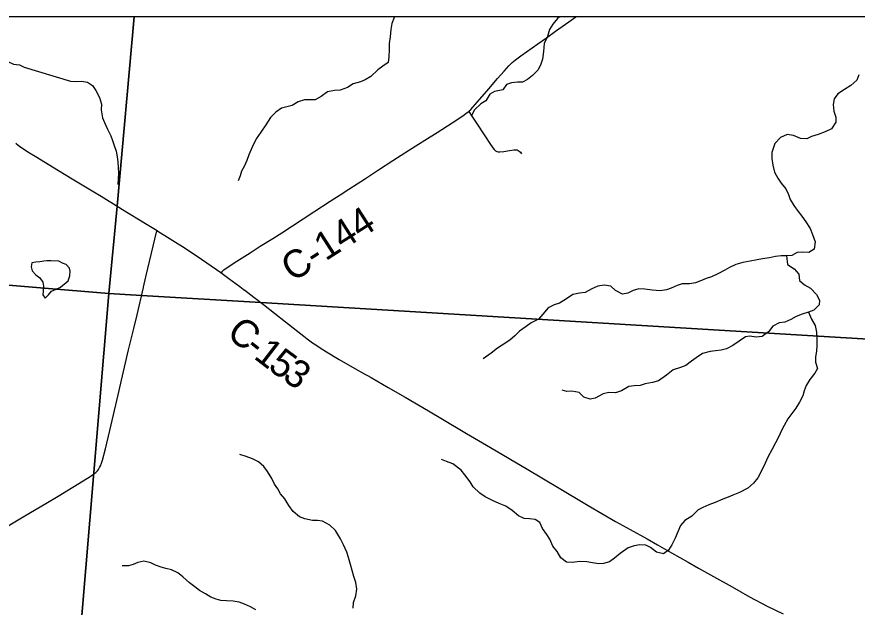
# Model space of a CAD drawing. Extents: x 0 to 1101, y 0 to 440.
# Drawn here: x 847.707 to 849.429, y 380.696 to 381.906 of the extents above; entities that cross this region are included whole.
import ezdxf

# ---------------------------------------------------------------- set-up
doc = ezdxf.new("R2010")
doc.units = 0
for name, color, linetype in [('GM_X_County_Road', 7, 'Continuous'), ('GM_X_County_Road_Text', 7, 'Continuous'), ('GM_X_Minor_Lake', 7, 'Continuous'), ('GM_X_Minor_River', 7, 'Continuous'), ('GM_X_Township_Road', 7, 'Continuous'), ('SH_Cut_Line', 7, 'Continuous')]:
    doc.layers.add(name, color=color, linetype=linetype)

msp = doc.modelspace()

# ---------------------------------------------------------------- linework, layer by layer
at = {"layer": 'GM_X_County_Road'}
for points in [[(847.9476, 381.9059), (842.3157, 381.9059), (843.023, 381.8481), (843.2462, 381.8298), (844.0658, 381.7282), (844.7118, 381.648), (844.7738, 381.6404), (844.8107, 381.6358), (844.8229, 381.6343), (845.008, 381.6114), (845.0655, 381.6042), (845.3492, 381.569), (845.7047, 381.5258), (845.7218, 381.5239), (845.8327, 381.5116), (846.7534, 381.4335), (846.7617, 381.4329), (846.7789, 381.4314), (846.8323, 381.427), (847.896, 381.3391), (847.9127, 381.5179)], [(850.9258, 381.1617), (850.9258, 381.9059), (847.9476, 381.9059), (847.9127, 381.5179), (847.896, 381.3391), (847.9626, 381.3347), (848.2076, 381.3203), (849.5879, 381.237), (849.9584, 381.2161), (849.9699, 381.2155), (850.7928, 381.169), (850.794, 381.1689), (850.8316, 381.167), (850.84, 381.1666), (850.8488, 381.1661)], [(850.9258, 375.8797), (850.9258, 381.1617), (850.8488, 381.1661), (850.84, 381.1666), (850.8316, 381.167), (850.794, 381.1689), (850.7928, 381.169), (849.9699, 381.2155), (849.9584, 381.2161), (849.5879, 381.237), (848.2076, 381.3203), (847.9626, 381.3347), (847.896, 381.3391), (847.8653, 380.9722), (847.7828, 379.9871), (847.6897, 378.8763), (847.6089, 377.9284), (847.5335, 377.0456), (847.5303, 377.0082), (847.4662, 376.2566), (847.7946, 376.221), (849.0627, 376.0925), (849.9034, 375.9956), (850.1463, 375.9688)]]:
    msp.add_lwpolyline(points, close=True, dxfattribs=at)
for points in [[(848.1254, 381.3815), (848.1279, 381.3838), (848.1317, 381.3874), (848.1381, 381.3921), (848.1585, 381.4051), (848.1852, 381.4222), (848.2061, 381.4356), (848.232, 381.4517), (848.2503, 381.4634), (848.3159, 381.506), (848.3495, 381.5282), (848.3699, 381.5413), (848.3876, 381.5527), (848.4215, 381.5746), (848.4486, 381.5921), (848.4778, 381.6111), (848.5118, 381.6329), (848.5307, 381.6448), (848.5433, 381.6528), (848.5684, 381.6688), (848.5993, 381.6885), (848.6149, 381.6987), (848.6242, 381.705), (848.6284, 381.7081), (848.6333, 381.712), (848.6343, 381.7129), (848.6374, 381.7159), (848.6417, 381.7209), (848.6514, 381.7314), (848.6745, 381.7583), (848.6923, 381.7791), (848.7057, 381.7946), (848.7157, 381.8055), (848.7224, 381.8119), (848.7295, 381.8179), (848.7404, 381.826), (848.7753, 381.8507), (848.7925, 381.8629), (848.8111, 381.8764), (848.8384, 381.8959), (848.8526, 381.9059)], [(847.5335, 377.0456), (847.6089, 377.9284), (847.6897, 378.8763), (847.7828, 379.9871), (847.8653, 380.9722), (847.896, 381.3391), (846.8323, 381.427), (846.7789, 381.4314), (846.7617, 381.4329), (846.7534, 381.4335), (845.8327, 381.5116), (845.7218, 381.5239), (845.7047, 381.5258), (845.3492, 381.569), (845.0655, 381.6042), (845.008, 381.6114), (844.8229, 381.6343), (844.8107, 381.6358), (844.7738, 381.6404), (844.7118, 381.648), (844.0658, 381.7282)], [(847.7055, 381.6472), (847.7103, 381.6431), (847.7158, 381.6387), (847.723, 381.6337), (847.7297, 381.6292), (847.7482, 381.6179), (847.7802, 381.5986), (847.8205, 381.574), (847.8619, 381.5489), (847.88, 381.538), (847.9166, 381.5156), (847.92, 381.5136), (847.9208, 381.513)], [(847.9208, 381.513), (847.9744, 381.4804), (847.9946, 381.468), (847.9966, 381.4668), (848.0522, 381.4315), (848.0858, 381.4091), (848.1163, 381.3879), (848.1254, 381.3815), (848.1421, 381.3698), (848.1645, 381.3532), (848.1715, 381.348), (848.1741, 381.3459), (848.1749, 381.3453)], [(847.9668, 381.351), (847.967, 381.352), (847.9719, 381.373), (847.9834, 381.4213), (847.9937, 381.4645), (847.9946, 381.468)], [(847.8692, 380.9721), (847.87, 380.9728), (847.8726, 380.9753), (847.8748, 380.978), (847.877, 380.9819), (847.879, 380.9859), (847.8811, 380.9909), (847.8831, 380.997), (847.889, 381.0205), (847.8978, 381.058), (847.9148, 381.1312), (847.9236, 381.17), (847.9362, 381.2231), (847.947, 381.2671), (847.9537, 381.2949), (847.9668, 381.351)], [(848.1749, 381.3453), (848.1932, 381.3314), (848.2127, 381.3161), (848.2352, 381.2984), (848.2582, 381.2804), (848.2952, 381.2515), (848.3025, 381.246), (848.3081, 381.2418), (848.3134, 381.238), (848.3204, 381.2334), (848.3292, 381.2274), (848.3421, 381.2194), (848.3682, 381.2036), (848.4145, 381.177), (848.4334, 381.1663), (848.4684, 381.1463), (848.5033, 381.1262), (848.5509, 381.0981), (848.5797, 381.0809), (848.6289, 381.0519), (848.6777, 381.0234), (848.7547, 380.9778), (848.815, 380.9419), (848.8781, 380.9046), (848.9064, 380.8879), (848.9343, 380.8717), (848.9641, 380.855), (848.9988, 380.8358), (849.0199, 380.824), (849.0491, 380.8074), (849.083, 380.788), (849.1041, 380.7761), (849.1351, 380.759), (849.1729, 380.7375), (849.2085, 380.7172), (849.2447, 380.6979), (849.2778, 380.682)], [(846.9593, 380.4123), (846.9919, 380.4329), (847.0643, 380.4767), (847.0668, 380.4783), (847.1277, 380.5156), (847.2275, 380.5763), (847.2903, 380.6153), (847.3731, 380.6657), (847.4219, 380.6955), (847.5045, 380.7461), (847.5467, 380.7725), (847.5913, 380.8007), (847.6571, 380.842), (847.6898, 380.8623), (847.7238, 380.8828), (847.7671, 380.9084), (847.7921, 380.9236), (847.8525, 380.9605), (847.8635, 380.9676), (847.867, 380.9703), (847.8692, 380.9721)]]:
    msp.add_lwpolyline(points, dxfattribs=at)
at = {"layer": 'GM_X_Minor_Lake'}
for points in [[(847.8007, 381.4008), (847.7937, 381.4051), (847.7771, 381.406), (847.7687, 381.4057), (847.7627, 381.4051), (847.7547, 381.4036), (847.746, 381.4029), (847.738, 381.4015), (847.7367, 381.3932), (847.7389, 381.3852), (847.7461, 381.3771), (847.7543, 381.3709), (847.7607, 381.3621), (847.7617, 381.3537), (847.7612, 381.3439), (847.7608, 381.3363), (847.7656, 381.3294), (847.7722, 381.3361), (847.7787, 381.3433), (847.7882, 381.3478), (847.7966, 381.3519)], [(847.7966, 381.3519), (847.8124, 381.3646), (847.8159, 381.3748), (847.8164, 381.3846), (847.815, 381.3904), (847.8082, 381.3981), (847.8007, 381.4008)]]:
    msp.add_lwpolyline(points, dxfattribs=at)
at = {"layer": 'GM_X_Minor_River'}
for points in [[(847.4679, 381.9059), (847.4681, 381.8984), (847.4691, 381.887), (847.4768, 381.8725), (847.4873, 381.8625), (847.4982, 381.8566), (847.5137, 381.8537), (847.5243, 381.8536), (847.5364, 381.8508), (847.5507, 381.8441), (847.5635, 381.8382), (847.5749, 381.835), (847.5884, 381.825), (847.6023, 381.8202), (847.6137, 381.8178), (847.6254, 381.8142), (847.6397, 381.8121), (847.65, 381.8142), (847.6652, 381.8197), (847.6747, 381.8196), (847.6887, 381.8141), (847.7003, 381.8086), (847.7128, 381.8073), (847.7226, 381.8026)], [(848.4813, 381.9059), (848.4806, 381.9044), (848.4758, 381.8924), (848.4737, 381.8802), (848.4723, 381.8651), (848.4705, 381.851), (848.47, 381.8389), (848.4697, 381.8237), (848.468, 381.8123), (848.4572, 381.8049), (848.4468, 381.7975), (848.4329, 381.7837), (848.421, 381.7767), (848.4114, 381.7723), (848.3965, 381.7688), (848.385, 381.761), (848.37, 381.7552), (848.3582, 381.7546), (848.3441, 381.7522), (848.3307, 381.7426), (848.3187, 381.7359), (848.3066, 381.7354), (848.2967, 381.7356), (848.2841, 381.7316), (848.2718, 381.7238), (848.2496, 381.7189), (848.2381, 381.7107), (848.2272, 381.6992), (848.2179, 381.6845), (848.2073, 381.6691), (848.198, 381.656), (848.1893, 381.639), (848.183, 381.6228), (848.1786, 381.6111), (848.1735, 381.5994), (848.168, 381.5896), (848.1651, 381.5798), (848.1608, 381.5696)], [(848.8193, 381.9059), (848.8156, 381.9027), (848.8055, 381.8908), (848.7989, 381.8799), (848.7945, 381.8655), (848.7881, 381.8512), (848.7863, 381.8345), (848.7842, 381.8193), (848.7813, 381.8087), (848.7754, 381.7975), (848.7638, 381.7855), (848.7538, 381.7773), (848.7438, 381.7722), (848.7332, 381.7716), (848.721, 381.7707), (848.711, 381.767), (848.7032, 381.7562), (848.6861, 381.7527), (848.6765, 381.7471), (848.6686, 381.734), (848.6579, 381.7273), (848.6455, 381.715), (848.6388, 381.7033)], [(847.7226, 381.8026), (847.8174, 381.7738), (847.8303, 381.7736), (847.8402, 381.7738), (847.8519, 381.7721), (847.8621, 381.7651), (847.8692, 381.7551), (847.8769, 381.7402), (847.8809, 381.7269), (847.8804, 381.7155), (847.8828, 381.6991), (847.8872, 381.6892), (847.8935, 381.6758), (847.8997, 381.6616), (847.9034, 381.6521), (847.907, 381.6421), (847.911, 381.6303), (847.9138, 381.6151), (847.9151, 381.5991), (847.9157, 381.5843), (847.9151, 381.5737), (847.9146, 381.5619)], [(849.4329, 381.7869), (849.4285, 381.776), (849.4166, 381.7648), (849.4031, 381.757), (849.3897, 381.7481), (849.3823, 381.738), (849.3803, 381.7262), (849.3816, 381.7125), (849.3856, 381.6999), (849.3854, 381.6901), (849.3765, 381.6765), (849.3635, 381.6699), (849.3493, 381.6648), (849.3356, 381.6608), (849.326, 381.6561), (849.3131, 381.6563), (849.2987, 381.6626), (849.2862, 381.6646), (849.2721, 381.6584), (849.2605, 381.6461), (849.2545, 381.6279), (849.2547, 381.6158), (849.2564, 381.6021), (849.26, 381.5876), (849.2666, 381.575), (849.2733, 381.5646), (849.283, 381.5531), (849.2886, 381.542), (849.2918, 381.5317), (849.2996, 381.5194), (849.3082, 381.5071), (849.3156, 381.4971), (849.3238, 381.4856), (849.3328, 381.4722), (849.3375, 381.4596), (849.343, 381.4447), (849.3409, 381.4299), (849.3305, 381.4228), (849.3172, 381.4238), (849.3066, 381.4225), (849.2955, 381.4169), (849.2859, 381.4159), (849.2734, 381.4161), (849.262, 381.4144), (849.2498, 381.412), (849.2353, 381.4095)], [(849.2848, 381.416), (849.2864, 381.3985), (849.3004, 381.3891), (849.3097, 381.3787), (849.3114, 381.3654), (849.3215, 381.3565), (849.3336, 381.3499), (849.3459, 381.3368), (849.3519, 381.3253), (849.3517, 381.3154), (849.3405, 381.3046), (849.3294, 381.3002), (849.3168, 381.2962), (849.3046, 381.2915), (849.2931, 381.2852), (849.2809, 381.2801), (849.2694, 381.2787), (849.2564, 381.2721), (849.2479, 381.2601), (849.2348, 381.2508), (849.2223, 381.2495), (849.2097, 381.2512), (849.2002, 381.2498), (849.1872, 381.2409), (849.1745, 381.2324), (849.1619, 381.2257), (849.1504, 381.2225), (849.139, 381.2215), (849.128, 381.2198), (849.1127, 381.2159), (849.0996, 381.207), (849.09, 381.1999), (849.0781, 381.1914), (849.0674, 381.1873), (849.0521, 381.1823), (849.0383, 381.1715), (849.0225, 381.1596), (849.01, 381.1567), (848.9947, 381.1535), (848.9848, 381.1503), (848.9722, 381.1497), (848.9612, 381.148), (848.9466, 381.1395), (848.934, 381.1351), (848.9207, 381.1361), (848.9085, 381.1332), (848.8924, 381.1244), (848.8825, 381.1219), (848.8693, 381.1263), (848.8595, 381.1359), (848.8447, 381.1384), (848.8345, 381.1382), (848.8246, 381.1406)], [(849.2353, 381.4095), (849.2242, 381.4078), (849.2101, 381.405), (849.1953, 381.4025), (849.1804, 381.3982), (849.1678, 381.392), (849.1582, 381.3864), (849.1436, 381.379), (849.1306, 381.3732), (849.1199, 381.3692), (849.1104, 381.3651), (849.0981, 381.3608), (849.0859, 381.3583), (849.0707, 381.3585), (849.0608, 381.3549), (849.0482, 381.3498), (849.0386, 381.3461), (849.0257, 381.3441), (849.0094, 381.3454), (848.9942, 381.348), (848.982, 381.3481), (848.9702, 381.3449), (848.9595, 381.3398), (848.9484, 381.3377), (848.9341, 381.3447), (848.9243, 381.354), (848.9111, 381.3557), (848.8977, 381.3536), (848.8859, 381.3481), (848.8721, 381.3407), (848.8603, 381.3394), (848.8466, 381.337), (848.8339, 381.3277), (848.8193, 381.3188), (848.8086, 381.3155), (848.7964, 381.3093), (848.7855, 381.2965), (848.7763, 381.286), (848.7613, 381.2787), (848.7513, 381.2709), (848.7371, 381.2616), (848.7275, 381.2522), (848.7175, 381.2429), (848.7017, 381.2329), (848.6921, 381.227), (848.6795, 381.2165), (848.6629, 381.2046)], [(849.3297, 381.3003), (849.3357, 381.2861), (849.3435, 381.2734), (849.3463, 381.2593), (849.3469, 381.2464), (849.3467, 381.232), (849.3461, 381.2206), (849.344, 381.2089), (849.3442, 381.1982), (849.3479, 381.1853), (849.3424, 381.1755), (849.3323, 381.1627), (849.3245, 381.1499), (849.3209, 381.1394), (849.3181, 381.1288), (849.3111, 381.116), (849.3033, 381.1039), (849.2952, 381.0927), (849.2874, 381.0822), (849.2796, 381.0682), (849.2741, 381.0581), (849.2686, 381.0456), (849.2623, 381.0328), (849.2549, 381.0196), (849.2463, 381.0035), (849.2408, 380.991), (849.2338, 380.9767), (849.2259, 380.9612), (849.217, 380.95), (849.2055, 380.9395), (849.1882, 380.9311), (849.1748, 380.9256), (849.1649, 380.9216), (849.1542, 380.9172), (849.1385, 380.9102), (849.1255, 380.9055), (849.1133, 380.9003), (849.1033, 380.8952), (849.0902, 380.8825), (849.0764, 380.8732), (849.0671, 380.8631), (849.062, 380.8503), (849.0561, 380.8375), (849.0498, 380.8235), (849.0424, 380.8126), (849.0328, 380.8052), (849.0184, 380.8088), (849.006, 380.8181), (848.9962, 380.8228), (848.984, 380.8234), (848.9722, 380.8217), (848.96, 380.8177), (848.9435, 380.8058), (848.9323, 380.7961), (848.9216, 380.7891), (848.9097, 380.7854), (848.9002, 380.7845), (848.8869, 380.7866), (848.8752, 380.7886), (848.8596, 380.7893), (848.8467, 380.7872), (848.8338, 380.7878), (848.8221, 380.7971), (848.8143, 380.8101), (848.8058, 380.8212), (848.7995, 380.835), (848.7936, 380.845), (848.7843, 380.8569), (848.7791, 380.8691), (848.7693, 380.8753), (848.7576, 380.877), (848.7473, 380.8776), (848.7353, 380.8831), (848.7225, 380.8939), (848.7097, 380.9028), (848.6957, 380.9084), (848.6818, 380.9147), (848.6671, 380.9221), (848.6558, 380.9295), (848.6423, 380.9422), (848.636, 380.953), (848.6255, 380.9668), (848.6177, 380.9764), (848.6008, 380.9896), (848.5876, 380.9947), (848.5777, 380.9983)], [(848.3964, 380.6936), (848.3974, 380.7057), (848.4021, 380.7189), (848.4042, 380.7326), (848.4022, 380.7463), (848.3982, 380.7589), (848.3909, 380.7837), (848.3873, 380.7974), (848.3837, 380.8084), (848.3767, 380.8237), (848.3705, 380.836), (848.3601, 380.8529), (848.3485, 380.864), (848.3338, 380.8722), (848.3235, 380.8732), (848.3129, 380.8737), (848.2977, 380.877), (848.2864, 380.8813), (848.2736, 380.8922), (848.2647, 380.9041), (848.2565, 380.9179), (848.2479, 380.9279), (848.242, 380.9386), (848.2353, 380.9482), (848.2298, 380.9597), (848.2209, 380.9739), (848.2138, 380.9842), (848.2029, 380.9935), (848.1901, 381.0002), (848.1776, 381.0045), (848.1644, 381.0085)], [(848.1968, 380.6907), (848.1863, 380.6965), (848.1742, 380.7024), (848.1633, 380.7064), (848.1507, 380.7085), (848.1371, 380.7087), (848.1257, 380.7096), (848.1155, 380.712), (848.1049, 380.7164), (848.094, 380.723), (848.0815, 380.7304), (848.0718, 380.7378), (848.0612, 380.7459), (848.0477, 380.7579), (848.0376, 380.766), (848.024, 380.7727), (848.013, 380.7755), (848.0028, 380.778), (847.9915, 380.7819), (847.9817, 380.7866), (847.9677, 380.7903), (847.9555, 380.7874), (847.9455, 380.7834), (847.936, 380.7809), (847.923, 380.7803)]]:
    msp.add_lwpolyline(points, dxfattribs=at)
at = {"layer": 'GM_X_Township_Road'}
msp.add_lwpolyline([(848.6333, 381.712), (848.6382, 381.7045), (848.6479, 381.6901), (848.6675, 381.6599), (848.6763, 381.6464), (848.6825, 381.6371), (848.6853, 381.6337), (848.6881, 381.6314), (848.6909, 381.63), (848.6939, 381.6291), (848.6969, 381.6288), (848.7056, 381.6297), (848.7172, 381.6317), (848.7258, 381.6331), (848.7296, 381.6332), (848.7326, 381.6329), (848.7349, 381.6321), (848.737, 381.6308), (848.7392, 381.6286), (848.7415, 381.6253)], dxfattribs=at)
at = {"layer": 'SH_Cut_Line'}
msp.add_lwpolyline([(843.7743, 376.6401), (844.4941, 376.5699), (845.4182, 376.4736), (845.5612, 376.461), (845.6523, 376.4464), (845.8289, 376.4273), (846.6778, 376.3437), (847.4662, 376.2566), (847.7946, 376.221), (849.0627, 376.0925), (849.9034, 375.9956), (850.1463, 375.9688), (850.9258, 375.8797), (850.9258, 381.9059), (837.3258, 381.9059)], dxfattribs=at)

# ---------------------------------------------------------------- texts
at = {"layer": 'GM_X_County_Road_Text'}
for s, height, rotation, p in [('C-144', 0.05682, 32.6192, (848.2725, 381.3612)), ('C', 0.0568, 320.0875, (848.1346, 381.2532)), ('-', 0.0568, 321.704, (848.1718, 381.2222)), ('1', 0.0568, 322.4333, (848.1907, 381.2072)), ('5', 0.0568, 323.7724, (848.2196, 381.185)), ('3', 0.0568, 325.1552, (848.2491, 381.1634))]:
    msp.add_text(s, height=height, rotation=rotation, dxfattribs=at).set_placement(p)

doc.saveas('drawing.dxf')
